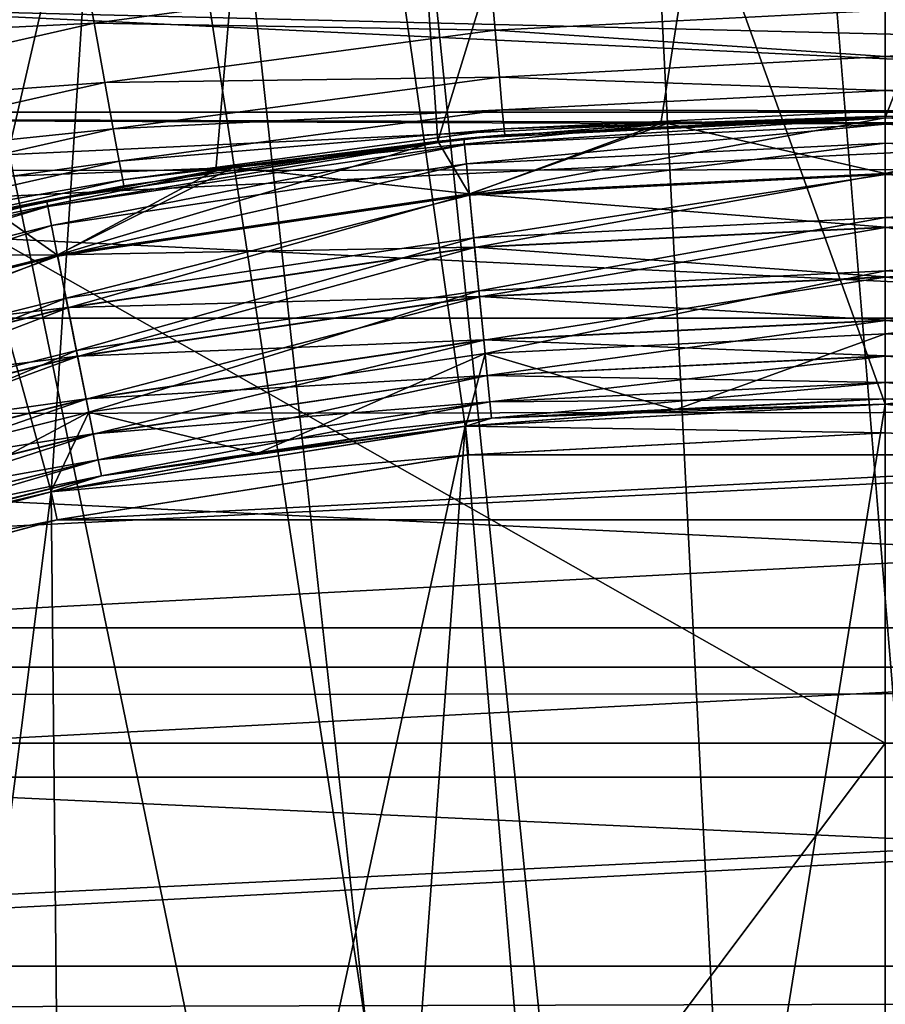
# Model space of a CAD drawing. Header units: metres. Extents: x -104 to 104, y -68 to 90.
# Tile 347 of 656: x -1.51 to 0, y 2.24 to 3.96. Entities that reach past the tile are written whole.
import ezdxf

# ---------------------------------------------------------------- set-up
doc = ezdxf.new("R2010")
doc.units = ezdxf.units.M
doc.layers.add('solid_FIT-BATH-153_SW0002', color=7, linetype='CONTINUOUS')

msp = doc.modelspace()

# ---------------------------------------------------------------- linework, layer by layer
at = {"layer": 'solid_FIT-BATH-153_SW0002'}
for points in [[(3, -33.664112, 59.796501), (-3, 21.43195, 59.796501), (-1.503199, 21.284964, 59.796501)], [(3, -33.664112, 59.796501), (-3, -33.664112, 59.796501), (-3, 21.43195, 59.796501)], [(3, -33.664112, 59.796501), (-1.503199, 21.284964, 59.796501), (0, 21.235888, 59.796501)], [(3, -33.664112, 59.796501), (0, 21.235888, 59.796501), (1.506204, 21.28516, 59.796501)], [(3, 18.675392, 72.796501), (-3, -33.664112, 72.796501), (3, -33.664112, 72.796501)], [(-3, 18.675392, 72.796501), (-3, -33.664112, 72.796501), (3, 18.675392, 72.796501)], [(0, 6.935082, 15.924421), (-7.419271, 6.905747, 15.92407), (0, 2.69447, 15.858294)], [(3.685249, 2.69447, 15.858294), (0, 6.935082, 15.924421), (0, 2.69447, 15.858294)], [(7.374184, 2.69447, 15.858294), (0, 6.935082, 15.924421), (3.685249, 2.69447, 15.858294)], [(7.418929, 6.905749, 15.924071), (0, 6.935082, 15.924421), (7.374184, 2.69447, 15.858294)], [(-7.419271, 6.905747, 15.92407), (-3.685249, 2.69447, 15.858294), (0, 2.69447, 15.858294)], [(-2.448608, 6.741452, 0.796502), (-2.16292, 2.943337, 0.796502), (-1.455235, 3.132875, 0.796502)], [(-1.225658, 6.681646, 0.796502), (-2.448608, 6.741452, 0.796502), (-1.455235, 3.132875, 0.796502)], [(-1.225658, 6.681646, 0.796502), (-1.455235, 3.132875, 0.796502), (-0.732782, 3.247391, 0.796502)], [(-1.225658, 6.681646, 0.796502), (-0.732782, 3.247391, 0.796502), (0, 3.285888, 0.796502)], [(0.000001, 6.661726, 0.796502), (-1.225658, 6.681646, 0.796502), (0, 3.285888, 0.796502)], [(0.000001, 6.661726, 0.796502), (0, 3.285888, 0.796502), (0.732798, 3.247389, 0.796502)], [(-0.780854, 3.745213, -1.703498), (-0.951753, 6.240457, -1.703498), (0, 6.285888, -1.703498)], [(-0.391583, 3.775713, -1.703498), (-0.780854, 3.745213, -1.703498), (0, 6.285888, -1.703498)], [(0, 3.785888, -1.703498), (-0.391583, 3.775713, -1.703498), (0, 6.285888, -1.703498)], [(0, 3.785888, -1.703498), (0, 6.285888, -1.703498), (0.951758, 6.240456, -1.703498)], [(-1.553946, 3.622958, -1.703498), (-1.892348, 6.105131, -1.703498), (-0.951753, 6.240457, -1.703498)], [(-1.16785, 3.69438, -1.703498), (-1.553946, 3.622958, -1.703498), (-0.951753, 6.240457, -1.703498)], [(-0.780854, 3.745213, -1.703498), (-1.16785, 3.69438, -1.703498), (-0.951753, 6.240457, -1.703498)], [(0.391627, 3.775709, -1.703498), (0, 3.785888, -1.703498), (0.951758, 6.240456, -1.703498)], [(0, -3.714112, 38.063175), (-0.000139, 4.694614, 37.916401), (-0.426029, 4.683815, 37.916401)], [(0, -3.714112, 38.063175), (0.425752, 4.683829, 37.916401), (-0.000139, 4.694614, 37.916401)], [(0, -3.714112, 38.063175), (-0.426029, 4.683815, 37.916401), (-0.850826, 4.651459, 37.916401)], [(0, -3.714112, 38.063175), (0.850549, 4.651487, 37.916401), (0.425752, 4.683829, 37.916401)], [(0, -3.714112, 38.063175), (-0.850826, 4.651459, 37.916401), (-1.273439, 4.597629, 37.916401)], [(0, -3.714112, 38.063175), (1.273164, 4.597671, 37.916401), (0.850549, 4.651487, 37.916401)], [(0, -3.714112, 38.063175), (-1.273439, 4.597629, 37.916401), (-1.692783, 4.522463, 37.916401)], [(0, -3.714112, 38.063175), (1.69251, 4.522519, 37.916401), (1.273164, 4.597671, 37.916401)], [(0, -3.714112, 38.063175), (-1.692783, 4.522463, 37.916401), (-2.107781, 4.426154, 37.916401)], [(0, -3.714112, 38.063175), (2.107512, 4.426224, 37.916401), (1.69251, 4.522519, 37.916401)], [(0, -3.714112, 38.063175), (-2.107781, 4.426154, 37.916401), (-2.51737, 4.30895, 37.916401)], [(0, -3.714112, 38.063175), (2.517104, 4.309033, 37.916401), (2.107512, 4.426224, 37.916401)], [(0, -3.714112, 38.063175), (-2.51737, 4.30895, 37.916401), (-2.920496, 4.171152, 37.916401)], [(0, -3.714112, 38.063175), (2.920235, 4.171248, 37.916401), (2.517104, 4.309033, 37.916401)], [(0, -3.714112, 38.063175), (-2.920496, 4.171152, 37.916401), (-3.316125, 4.013112, 37.916401)], [(0, -3.714112, 38.063175), (3.31587, 4.013222, 37.916401), (2.920235, 4.171248, 37.916401)], [(0.680393, 3.938845, 12.461694), (0, 3.974052, 12.468473), (0, 4.074496, 12.587399)], [(5.569687, 3.795945, -7.703498), (-5.19523, 4.059639, -7.703498), (-5.56984, 3.795831, -7.703498)], [(5.569687, 3.795945, -7.703498), (5.195055, 4.059755, -7.703498), (-5.19523, 4.059639, -7.703498)], [(-2.094899, 3.916169, 12.690316), (-2.131647, 4.049161, 12.774322), (-1.402274, 4.073302, 12.69243)], [(-2.094899, 3.916169, 12.690316), (-1.402274, 4.073302, 12.69243), (-1.380173, 3.951144, 12.58584)], [(-1.380173, 3.951144, 12.58584), (-1.402274, 4.073302, 12.69243), (-0.689647, 4.043532, 12.587103)], [(-3.964482, 3.691406, 19.907827), (-3.220493, 4.043946, 19.907827), (3.950368, 3.69894, 19.907827)], [(-3.220493, 4.043946, 19.907827), (3.205515, 4.050185, 19.907827), (3.950368, 3.69894, 19.907827)], [(-1.380173, 3.951144, 12.58584), (-0.689647, 4.043532, 12.587103), (-0.680386, 3.938839, 12.461685)], [(-0.680386, 3.938839, 12.461685), (-0.689647, 4.043532, 12.587103), (0, 3.974052, 12.468473)], [(0, -3.714112, 38.063175), (-3.316125, 4.013112, 37.916401), (-3.703243, 3.835237, 37.916401)], [(0, -3.714112, 38.063175), (3.702993, 3.83536, 37.916401), (3.31587, 4.013222, 37.916401)], [(5.139667, 3.976497, -36.203499), (-5.86811, 3.436203, -36.203499), (-5.139493, 3.976613, -36.203499)], [(5.868245, 3.436093, -36.203499), (-5.86811, 3.436203, -36.203499), (5.139667, 3.976497, -36.203499)], [(-0.680386, 3.938839, 12.461685), (0, 3.974052, 12.468473), (0, 3.893091, 12.335065)], [(0.680393, 3.938845, 12.461694), (0, 3.893091, 12.335065), (0, 3.974052, 12.468473)], [(-2.061739, 3.796527, 12.583691), (-2.094899, 3.916169, 12.690316), (-1.380173, 3.951144, 12.58584)], [(-2.061739, 3.796527, 12.583691), (-1.380173, 3.951144, 12.58584), (-1.361445, 3.847747, 12.460423)], [(-1.361445, 3.847747, 12.460423), (-1.380173, 3.951144, 12.58584), (-0.680386, 3.938839, 12.461685)], [(-1.361445, 3.847747, 12.460423), (-0.680386, 3.938839, 12.461685), (-0.673156, 3.856876, 12.322729)], [(-0.673156, 3.856876, 12.322729), (-0.680386, 3.938839, 12.461685), (0, 3.893091, 12.335065)], [(0.680393, 3.938845, 12.461694), (0.673162, 3.856877, 12.322732), (0, 3.893091, 12.335065)], [(-0.673156, 3.856876, 12.322729), (0, 3.893091, 12.335065), (0, 3.833706, 12.189972)], [(0.673162, 3.856877, 12.322732), (0, 3.833706, 12.189972), (0, 3.893091, 12.335065)], [(-1.346723, 3.76678, 12.321467), (-1.361445, 3.847747, 12.460423), (-0.673156, 3.856876, 12.322729)], [(-1.346723, 3.76678, 12.321467), (-0.673156, 3.856876, 12.322729), (-0.668097, 3.799639, 12.176455)], [(-0.668097, 3.799639, 12.176455), (-0.673156, 3.856876, 12.322729), (0, 3.833706, 12.189972)], [(0.673162, 3.856877, 12.322732), (0.668103, 3.799637, 12.176452), (0, 3.833706, 12.189972)], [(0, -3.714112, 38.063175), (-3.703243, 3.835237, 37.916401), (-4.080853, 3.637984, 37.916401)], [(-2.033564, 3.695296, 12.458228), (-2.061739, 3.796527, 12.583691), (-1.361445, 3.847747, 12.460423)], [(-2.033564, 3.695296, 12.458228), (-1.361445, 3.847747, 12.460423), (-1.346723, 3.76678, 12.321467)], [(-0.668097, 3.799639, 12.176455), (0, 3.833706, 12.189972), (0, 3.797858, 12.038024)], [(0, -3.714112, 38.063175), (4.080611, 3.638119, 37.916401), (3.702993, 3.83536, 37.916401)], [(0.668103, 3.799637, 12.176452), (0, 3.797858, 12.038024), (0, 3.833706, 12.189972)], [(-1.336337, 3.710211, 12.175195), (-1.346723, 3.76678, 12.321467), (-0.668097, 3.799639, 12.176455)], [(-1.336337, 3.710211, 12.175195), (-0.668097, 3.799639, 12.176455), (-0.665155, 3.766807, 12.028713)], [(-0.665155, 3.766807, 12.028713), (-0.668097, 3.799639, 12.176455), (0, 3.797858, 12.038024)], [(0.668103, 3.799637, 12.176452), (0.665161, 3.766806, 12.028705), (0, 3.797858, 12.038024)], [(-0.380616, 3.776162, -7.703498), (-5.56984, 3.795831, -7.703498), (-5.931685, 3.513392, -7.703498)], [(0.379935, 3.776197, -7.703498), (5.569687, 3.795945, -7.703498), (-5.56984, 3.795831, -7.703498)], [(-0.380616, 3.776162, -7.703498), (0.379935, 3.776197, -7.703498), (-5.56984, 3.795831, -7.703498)], [(-0.735129, 3.749774, 5.796502), (-0.663814, 3.756454, 11.884687), (0, 3.785888, 11.884501)], [(-0.735129, 3.749774, 5.796502), (0, 3.785888, 11.884501), (0, 3.785888, 8.840524)], [(-0.735129, 3.749774, 5.796502), (0, 3.785888, 8.840524), (0, 3.785888, 5.796502)], [(-0.734034, 3.738658, 5.64746), (-0.735129, 3.749774, 5.796502), (0, 3.785888, 5.796502)], [(0, 3.774719, 5.64746), (-0.734034, 3.738658, 5.64746), (0, 3.785888, 5.796502)], [(-0.725567, 3.652698, -1.693891), (-0.391583, 3.775713, -1.703498), (0, 3.785888, -1.703498)], [(0, 3.688343, -1.693891), (-0.725567, 3.652698, -1.693891), (0, 3.785888, -1.703498)], [(-0.665155, 3.766807, 12.028713), (0, 3.797858, 12.038024), (0, 3.788877, 11.961065)], [(-0.663814, 3.756454, 11.884687), (-0.665155, 3.766807, 12.028713), (0, 3.788877, 11.961065)], [(-0.663814, 3.756454, 11.884687), (0, 3.788877, 11.961065), (0, 3.785888, 11.884501)], [(0.665161, 3.766806, 12.028705), (0, 3.788877, 11.961065), (0, 3.797858, 12.038024)], [(0.66382, 3.756453, 11.884675), (0, 3.785888, 11.884501), (0, 3.788877, 11.961065)], [(0.665161, 3.766806, 12.028705), (0.66382, 3.756453, 11.884675), (0, 3.788877, 11.961065)], [(0, 3.688343, -1.693891), (0, 3.785888, -1.703498), (0.391627, 3.775709, -1.703498)], [(0, 3.785888, 8.840524), (0, 3.785888, 11.884501), (0.66382, 3.756453, 11.884675)], [(0, 3.785888, 5.796502), (0, 3.785888, 8.840524), (0.66382, 3.756453, 11.884675)], [(0.735129, 3.749774, 5.796502), (0, 3.785888, 5.796502), (0.66382, 3.756453, 11.884675)], [(0, 3.774719, 5.64746), (0, 3.785888, 5.796502), (0.735129, 3.749774, 5.796502)], [(-1.137802, 3.699075, -7.703498), (-0.380616, 3.776162, -7.703498), (-5.931685, 3.513392, -7.703498)], [(-2.011371, 3.616058, 12.319228), (-2.033564, 3.695296, 12.458228), (-1.346723, 3.76678, 12.321467)], [(-2.011371, 3.616058, 12.319228), (-1.346723, 3.76678, 12.321467), (-1.336337, 3.710211, 12.175195)], [(-1.330215, 3.677724, 12.027452), (-1.336337, 3.710211, 12.175195), (-0.665155, 3.766807, 12.028713)], [(-1.330215, 3.677724, 12.027452), (-0.665155, 3.766807, 12.028713), (-0.663814, 3.756454, 11.884687)], [(-0.725624, 3.653273, -7.712991), (-0.380616, 3.776162, -7.703498), (-1.137802, 3.699075, -7.703498)], [(-0.725567, 3.652698, -1.693891), (-0.780854, 3.745213, -1.703498), (-0.391583, 3.775713, -1.703498)], [(-0.73077, 3.705516, 5.501604), (-0.734034, 3.738658, 5.64746), (0, 3.774719, 5.64746)], [(0, 3.741417, 5.501604), (-0.73077, 3.705516, 5.501604), (0, 3.774719, 5.64746)], [(-0.725624, 3.653273, -7.712991), (0, 3.688921, -7.712991), (-0.380616, 3.776162, -7.703498)], [(0, 3.688921, -7.712991), (0.379935, 3.776197, -7.703498), (-0.380616, 3.776162, -7.703498)], [(0, 3.688921, -7.712991), (0.725624, 3.653273, -7.712991), (0.379935, 3.776197, -7.703498)], [(0.725567, 3.652698, -1.693891), (0, 3.688343, -1.693891), (0.391627, 3.775709, -1.703498)], [(0.734034, 3.738658, 5.64746), (0, 3.774719, 5.64746), (0.735129, 3.749774, 5.796502)], [(0, 3.741417, 5.501604), (0, 3.774719, 5.64746), (0.734034, 3.738658, 5.64746)], [(-0.735129, 3.749774, 5.796502), (-1.463177, 3.641778, 5.796502), (-0.761596, 3.747119, 11.884599)], [(-1.460998, 3.630823, 5.64746), (-1.463177, 3.641778, 5.796502), (-0.735129, 3.749774, 5.796502)], [(-0.734034, 3.738658, 5.64746), (-1.460998, 3.630823, 5.64746), (-0.735129, 3.749774, 5.796502)], [(-1.330215, 3.677724, 12.027452), (-0.663814, 3.756454, 11.884687), (-0.761596, 3.747119, 11.884599)], [(-0.735129, 3.749774, 5.796502), (-0.761596, 3.747119, 11.884599), (-0.663814, 3.756454, 11.884687)], [(-1.463177, 3.641778, 5.796502), (-1.328364, 3.667314, 11.883474), (-0.761596, 3.747119, 11.884599)], [(-1.454502, 3.598161, 5.501604), (-1.460998, 3.630823, 5.64746), (-0.734034, 3.738658, 5.64746)], [(-0.73077, 3.705516, 5.501604), (-1.454502, 3.598161, 5.501604), (-0.734034, 3.738658, 5.64746)], [(-1.444147, 3.546107, -1.693891), (-1.16785, 3.69438, -1.703498), (-0.780854, 3.745213, -1.703498)], [(-0.725567, 3.652698, -1.693891), (-1.444147, 3.546107, -1.693891), (-0.780854, 3.745213, -1.703498)], [(-1.328364, 3.667314, 11.883474), (-1.330215, 3.677724, 12.027452), (-0.761596, 3.747119, 11.884599)], [(-0.725409, 3.65109, 5.362349), (-0.73077, 3.705516, 5.501604), (0, 3.741417, 5.501604)], [(0, 3.686727, 5.362349), (-0.725409, 3.65109, 5.362349), (0, 3.741417, 5.501604)], [(0.73077, 3.705516, 5.501604), (0, 3.741417, 5.501604), (0.734034, 3.738658, 5.64746)], [(0, 3.686727, 5.362349), (0, 3.741417, 5.501604), (0.73077, 3.705516, 5.501604)], [(-1.883761, 3.545425, -7.703498), (-1.137802, 3.699075, -7.703498), (-5.931685, 3.513392, -7.703498)], [(-3.964482, 3.691406, 19.907827), (3.950368, 3.69894, 19.907827), (4.65813, 3.275551, 19.907827)], [(-1.995704, 3.560729, 12.172913), (-2.011371, 3.616058, 12.319228), (-1.336337, 3.710211, 12.175195)], [(-1.995704, 3.560729, 12.172913), (-1.336337, 3.710211, 12.175195), (-1.330215, 3.677724, 12.027452)], [(-1.44426, 3.546674, -7.712991), (-1.137802, 3.699075, -7.703498), (-1.883761, 3.545425, -7.703498)], [(-1.443832, 3.544522, 5.362349), (-1.454502, 3.598161, 5.501604), (-0.73077, 3.705516, 5.501604)], [(-1.44426, 3.546674, -7.712991), (-0.725624, 3.653273, -7.712991), (-1.137802, 3.699075, -7.703498)], [(-0.725409, 3.65109, 5.362349), (-1.443832, 3.544522, 5.362349), (-0.73077, 3.705516, 5.501604)], [(0.725409, 3.65109, 5.362349), (0, 3.686727, 5.362349), (0.73077, 3.705516, 5.501604)], [(-4.670863, 3.267502, 19.907827), (-3.964482, 3.691406, 19.907827), (4.65813, 3.275551, 19.907827)], [(-1.444147, 3.546107, -1.693891), (-1.553946, 3.622958, -1.703498), (-1.16785, 3.69438, -1.703498)], [(0, 3.595, -7.741371), (0, 3.688921, -7.712991), (-0.725624, 3.653273, -7.712991)], [(-0.716365, 3.559263, -1.665401), (-0.725567, 3.652698, -1.693891), (0, 3.688343, -1.693891)], [(-0.718072, 3.576597, 5.232811), (-0.725409, 3.65109, 5.362349), (0, 3.686727, 5.362349)], [(0, 3.611874, 5.232811), (-0.718072, 3.576597, 5.232811), (0, 3.686727, 5.362349)], [(0, 3.594456, -1.665401), (-0.716365, 3.559263, -1.665401), (0, 3.688343, -1.693891)], [(0.716418, 3.559804, -7.741371), (0.725624, 3.653273, -7.712991), (0, 3.688921, -7.712991)], [(0, 3.595, -7.741371), (0.716418, 3.559804, -7.741371), (0, 3.688921, -7.712991)], [(0.725567, 3.652698, -1.693891), (0, 3.594456, -1.665401), (0, 3.688343, -1.693891)], [(0, 3.611874, 5.232811), (0, 3.686727, 5.362349), (0.725409, 3.65109, 5.362349)], [(-1.986492, 3.528987, 12.025135), (-1.995704, 3.560729, 12.172913), (-1.330215, 3.677724, 12.027452)], [(-1.986492, 3.528987, 12.025135), (-1.330215, 3.677724, 12.027452), (-1.328364, 3.667314, 11.883474)], [(-1.986492, 3.528987, 12.025135), (-1.328364, 3.667314, 11.883474), (-1.516899, 3.630888, 11.882842)], [(-1.463177, 3.641778, 5.796502), (-1.516899, 3.630888, 11.882842), (-1.328364, 3.667314, 11.883474)], [(-0.716418, 3.559804, -7.741371), (-0.725624, 3.653273, -7.712991), (-1.44426, 3.546674, -7.712991)], [(-1.425831, 3.454024, -1.665401), (-1.444147, 3.546107, -1.693891), (-0.725567, 3.652698, -1.693891)], [(-1.429229, 3.471107, 5.232811), (-1.443832, 3.544522, 5.362349), (-0.725409, 3.65109, 5.362349)], [(-0.718072, 3.576597, 5.232811), (-1.429229, 3.471107, 5.232811), (-0.725409, 3.65109, 5.362349)], [(-0.716365, 3.559263, -1.665401), (-1.425831, 3.454024, -1.665401), (-0.725567, 3.652698, -1.693891)], [(-0.716418, 3.559804, -7.741371), (0, 3.595, -7.741371), (-0.725624, 3.653273, -7.712991)], [(0.716365, 3.559263, -1.665401), (0, 3.594456, -1.665401), (0.725567, 3.652698, -1.693891)], [(0.718072, 3.576597, 5.232811), (0, 3.611874, 5.232811), (0.725409, 3.65109, 5.362349)], [(0, -3.714112, 38.063175), (-4.080853, 3.637984, 37.916401), (-4.447989, 3.421858, 37.916401)], [(-1.463177, 3.641778, 5.796502), (-2.177135, 3.46294, 5.796502), (-1.516899, 3.630888, 11.882842)], [(-2.173893, 3.452252, 5.64746), (-2.177135, 3.46294, 5.796502), (-1.463177, 3.641778, 5.796502)], [(-1.460998, 3.630823, 5.64746), (-2.173893, 3.452252, 5.64746), (-1.463177, 3.641778, 5.796502)], [(-2.164226, 3.420384, 5.501604), (-2.173893, 3.452252, 5.64746), (-1.460998, 3.630823, 5.64746)], [(-1.454502, 3.598161, 5.501604), (-2.164226, 3.420384, 5.501604), (-1.460998, 3.630823, 5.64746)], [(0, -3.714112, 38.063175), (4.447754, 3.422005, 37.916401), (4.080611, 3.638119, 37.916401)], [(-1.444147, 3.546107, -1.693891), (-2.148819, 3.369596, -1.693891), (-1.553946, 3.622958, -1.703498)], [(-0.708923, 3.483706, 5.115891), (-0.718072, 3.576597, 5.232811), (0, 3.611874, 5.232811)], [(0, 3.518533, 5.115891), (-0.708923, 3.483706, 5.115891), (0, 3.611874, 5.232811)], [(0, 3.518533, 5.115891), (0, 3.611874, 5.232811), (0.718072, 3.576597, 5.232811)], [(-2.14835, 3.368049, 5.362349), (-2.164226, 3.420384, 5.501604), (-1.454502, 3.598161, 5.501604)], [(-1.443832, 3.544522, 5.362349), (-2.14835, 3.368049, 5.362349), (-1.454502, 3.598161, 5.501604)], [(0, 3.50843, -7.787546), (0, 3.595, -7.741371), (-0.716418, 3.559804, -7.741371)], [(-0.707885, 3.473164, -1.619124), (-0.716365, 3.559263, -1.665401), (0, 3.594456, -1.665401)], [(0, 3.50794, -1.619124), (-0.707885, 3.473164, -1.619124), (0, 3.594456, -1.665401)], [(0.707933, 3.473651, -7.787546), (0.716418, 3.559804, -7.741371), (0, 3.595, -7.741371)], [(0, 3.50843, -7.787546), (0.707933, 3.473651, -7.787546), (0, 3.595, -7.741371)], [(0.716365, 3.559263, -1.665401), (0, 3.50794, -1.619124), (0, 3.594456, -1.665401)], [(-1.411019, 3.37956, 5.115891), (-1.429229, 3.471107, 5.232811), (-0.718072, 3.576597, 5.232811)], [(-0.708923, 3.483706, 5.115891), (-1.411019, 3.37956, 5.115891), (-0.718072, 3.576597, 5.232811)], [(0.708923, 3.483706, 5.115891), (0, 3.518533, 5.115891), (0.718072, 3.576597, 5.232811)], [(-1.425937, 3.454557, -7.741371), (-0.716418, 3.559804, -7.741371), (-1.44426, 3.546674, -7.712991)], [(-0.707933, 3.473651, -7.787546), (-0.716418, 3.559804, -7.741371), (-1.425937, 3.454557, -7.741371)], [(-1.408952, 3.36917, -1.619124), (-1.425831, 3.454024, -1.665401), (-0.716365, 3.559263, -1.665401)], [(-0.707885, 3.473164, -1.619124), (-1.408952, 3.36917, -1.619124), (-0.716365, 3.559263, -1.665401)], [(-0.707933, 3.473651, -7.787546), (0, 3.50843, -7.787546), (-0.716418, 3.559804, -7.741371)], [(0.707885, 3.473164, -1.619124), (0, 3.50794, -1.619124), (0.716365, 3.559263, -1.665401)], [(-2.148987, 3.370149, -7.712991), (-1.44426, 3.546674, -7.712991), (-1.883761, 3.545425, -7.703498)], [(-1.425937, 3.454557, -7.741371), (-1.44426, 3.546674, -7.712991), (-2.148987, 3.370149, -7.712991)], [(-2.121565, 3.279751, -1.665401), (-2.148819, 3.369596, -1.693891), (-1.444147, 3.546107, -1.693891)], [(-2.126621, 3.296419, 5.232811), (-2.14835, 3.368049, 5.362349), (-1.443832, 3.544522, 5.362349)], [(-1.429229, 3.471107, 5.232811), (-2.126621, 3.296419, 5.232811), (-1.443832, 3.544522, 5.362349)], [(-1.425831, 3.454024, -1.665401), (-2.121565, 3.279751, -1.665401), (-1.444147, 3.546107, -1.693891)], [(-0.698167, 3.374494, 5.014204), (-0.708923, 3.483706, 5.115891), (0, 3.518533, 5.115891)], [(0, 3.432543, -7.849737), (0, 3.50843, -7.787546), (-0.707933, 3.473651, -7.787546)], [(-0.700454, 3.397715, -1.556843), (-0.707885, 3.473164, -1.619124), (0, 3.50794, -1.619124)], [(0, 3.432127, -1.556843), (-0.700454, 3.397715, -1.556843), (0, 3.50794, -1.619124)], [(0, 3.408793, 5.014204), (-0.698167, 3.374494, 5.014204), (0, 3.518533, 5.115891)], [(0, 3.408793, 5.014204), (0, 3.518533, 5.115891), (0.708923, 3.483706, 5.115891)], [(0.700495, 3.39813, -7.849737), (0.707933, 3.473651, -7.787546), (0, 3.50843, -7.787546)], [(0, 3.432543, -7.849737), (0.700495, 3.39813, -7.849737), (0, 3.50843, -7.787546)], [(0.707885, 3.473164, -1.619124), (0, 3.432127, -1.556843), (0, 3.50794, -1.619124)], [(-1.409048, 3.36965, -7.787546), (-0.707933, 3.473651, -7.787546), (-1.425937, 3.454557, -7.741371)], [(-1.38961, 3.271928, 5.014204), (-1.411019, 3.37956, 5.115891), (-0.708923, 3.483706, 5.115891)], [(-0.700495, 3.39813, -7.849737), (-0.707933, 3.473651, -7.787546), (-1.409048, 3.36965, -7.787546)], [(-1.394162, 3.294813, -1.556843), (-1.408952, 3.36917, -1.619124), (-0.707885, 3.473164, -1.619124)], [(-0.700454, 3.397715, -1.556843), (-1.394162, 3.294813, -1.556843), (-0.707885, 3.473164, -1.619124)], [(-0.698167, 3.374494, 5.014204), (-1.38961, 3.271928, 5.014204), (-0.708923, 3.483706, 5.115891)], [(-0.700495, 3.39813, -7.849737), (0, 3.432543, -7.849737), (-0.707933, 3.473651, -7.787546)], [(0.698167, 3.374494, 5.014204), (0, 3.408793, 5.014204), (0.708923, 3.483706, 5.115891)], [(0.700454, 3.397715, -1.556843), (0, 3.432127, -1.556843), (0.707885, 3.473164, -1.619124)], [(-2.099526, 3.207098, 5.115891), (-2.126621, 3.296419, 5.232811), (-1.429229, 3.471107, 5.232811)], [(-1.411019, 3.37956, 5.115891), (-2.099526, 3.207098, 5.115891), (-1.429229, 3.471107, 5.232811)], [(-2.121723, 3.280272, -7.741371), (-1.425937, 3.454557, -7.741371), (-2.148987, 3.370149, -7.712991)], [(-1.409048, 3.36965, -7.787546), (-1.425937, 3.454557, -7.741371), (-2.121723, 3.280272, -7.741371)], [(-2.096451, 3.19696, -1.619124), (-2.121565, 3.279751, -1.665401), (-1.425831, 3.454024, -1.665401)], [(-1.408952, 3.36917, -1.619124), (-2.096451, 3.19696, -1.619124), (-1.425831, 3.454024, -1.665401)], [(5.868245, 3.436093, -36.203499), (-6.540164, 2.82712, -36.203499), (-5.86811, 3.436203, -36.203499)], [(6.540291, 2.82699, -36.203499), (-6.540164, 2.82712, -36.203499), (5.868245, 3.436093, -36.203499)], [(0, -3.714112, 38.063175), (-4.447989, 3.421858, 37.916401), (-4.803708, 3.187414, 37.916401)], [(0, 3.370262, -7.92555), (0, 3.432543, -7.849737), (-0.700495, 3.39813, -7.849737)], [(-0.694358, 3.335824, -1.480957), (-0.700454, 3.397715, -1.556843), (0, 3.432127, -1.556843)], [(0, 3.369935, -1.480957), (-0.694358, 3.335824, -1.480957), (0, 3.432127, -1.556843)], [(0.69439, 3.336149, -7.92555), (0.700495, 3.39813, -7.849737), (0, 3.432543, -7.849737)], [(0, 3.370262, -7.92555), (0.69439, 3.336149, -7.92555), (0, 3.432543, -7.849737)], [(0.700454, 3.397715, -1.556843), (0, 3.369935, -1.480957), (0, 3.432127, -1.556843)], [(0, -3.714112, 38.063175), (4.80348, 3.187573, 37.916401), (4.447754, 3.422005, 37.916401)], [(0, 3.408793, 5.014204), (-0.366385, 3.276293, 4.930476), (-0.698167, 3.374494, 5.014204)], [(0, 3.408793, 5.014204), (0, 3.285888, 4.930476), (-0.366385, 3.276293, 4.930476)], [(0.698167, 3.374494, 5.014204), (0, 3.285888, 4.930476), (0, 3.408793, 5.014204)], [(-1.394243, 3.295222, -7.849737), (-0.700495, 3.39813, -7.849737), (-1.409048, 3.36965, -7.787546)], [(-0.69439, 3.336149, -7.92555), (-0.700495, 3.39813, -7.849737), (-1.394243, 3.295222, -7.849737)], [(-1.382029, 3.233817, -1.480957), (-1.394162, 3.294813, -1.556843), (-0.700454, 3.397715, -1.556843)], [(-0.694358, 3.335824, -1.480957), (-1.382029, 3.233817, -1.480957), (-0.700454, 3.397715, -1.556843)], [(-0.69439, 3.336149, -7.92555), (0, 3.370262, -7.92555), (-0.700495, 3.39813, -7.849737)], [(0.694358, 3.335824, -1.480957), (0, 3.369935, -1.480957), (0.700454, 3.397715, -1.556843)], [(-2.096593, 3.197429, -7.787546), (-1.409048, 3.36965, -7.787546), (-2.121723, 3.280272, -7.741371)], [(-2.06767, 3.102083, 5.014204), (-2.099526, 3.207098, 5.115891), (-1.411019, 3.37956, 5.115891)], [(-1.394243, 3.295222, -7.849737), (-1.409048, 3.36965, -7.787546), (-2.096593, 3.197429, -7.787546)], [(-2.074444, 3.124412, -1.556843), (-2.096451, 3.19696, -1.619124), (-1.408952, 3.36917, -1.619124)], [(-1.394162, 3.294813, -1.556843), (-2.074444, 3.124412, -1.556843), (-1.408952, 3.36917, -1.619124)], [(-1.38961, 3.271928, 5.014204), (-2.06767, 3.102083, 5.014204), (-1.411019, 3.37956, 5.115891)], [(-0.698167, 3.374494, 5.014204), (-1.095122, 3.199694, 4.930476), (-1.38961, 3.271928, 5.014204)], [(-0.698167, 3.374494, 5.014204), (-0.731759, 3.247535, 4.930476), (-1.095122, 3.199694, 4.930476)], [(-0.698167, 3.374494, 5.014204), (-0.366385, 3.276293, 4.930476), (-0.731759, 3.247535, 4.930476)], [(0, 3.323986, -8.012066), (0, 3.370262, -7.92555), (-0.69439, 3.336149, -7.92555)], [(-0.689832, 3.289871, -1.394387), (-0.694358, 3.335824, -1.480957), (0, 3.369935, -1.480957)], [(0, 3.323761, -1.394387), (-0.689832, 3.289871, -1.394387), (0, 3.369935, -1.480957)], [(0.698167, 3.374494, 5.014204), (0.366385, 3.276293, 4.930476), (0, 3.285888, 4.930476)], [(0.689854, 3.290096, -8.012066), (0.69439, 3.336149, -7.92555), (0, 3.370262, -7.92555)], [(0, 3.323986, -8.012066), (0.689854, 3.290096, -8.012066), (0, 3.370262, -7.92555)], [(0.694358, 3.335824, -1.480957), (0, 3.323761, -1.394387), (0, 3.369935, -1.480957)], [(-1.382093, 3.234138, -7.92555), (-0.69439, 3.336149, -7.92555), (-1.394243, 3.295222, -7.849737)], [(-0.689854, 3.290096, -8.012066), (-0.69439, 3.336149, -7.92555), (-1.382093, 3.234138, -7.92555)], [(-1.373021, 3.18853, -1.394387), (-1.382029, 3.233817, -1.480957), (-0.694358, 3.335824, -1.480957)], [(-0.689832, 3.289871, -1.394387), (-1.373021, 3.18853, -1.394387), (-0.694358, 3.335824, -1.480957)], [(-0.689854, 3.290096, -8.012066), (0, 3.323986, -8.012066), (-0.69439, 3.336149, -7.92555)], [(0.689832, 3.289871, -1.394387), (0, 3.323761, -1.394387), (0.694358, 3.335824, -1.480957)], [(0, 3.295495, -8.105953), (0, 3.323986, -8.012066), (-0.689854, 3.290096, -8.012066)], [(-0.68705, 3.261628, -1.300466), (-0.689832, 3.289871, -1.394387), (0, 3.323761, -1.394387)], [(0, 3.295381, -1.300466), (-0.68705, 3.261628, -1.300466), (0, 3.323761, -1.394387)], [(0.687062, 3.261742, -8.105953), (0.689854, 3.290096, -8.012066), (0, 3.323986, -8.012066)], [(0, 3.295495, -8.105953), (0.687062, 3.261742, -8.105953), (0, 3.323986, -8.012066)], [(0.689832, 3.289871, -1.394387), (0, 3.295381, -1.300466), (0, 3.323761, -1.394387)], [(-2.074564, 3.12481, -7.849737), (-1.394243, 3.295222, -7.849737), (-2.096593, 3.197429, -7.787546)], [(-1.382093, 3.234138, -7.92555), (-1.394243, 3.295222, -7.849737), (-2.074564, 3.12481, -7.849737)], [(-2.05639, 3.064898, -1.480957), (-2.074444, 3.124412, -1.556843), (-1.394162, 3.294813, -1.556843)], [(-1.382029, 3.233817, -1.480957), (-2.05639, 3.064898, -1.480957), (-1.394162, 3.294813, -1.556843)], [(-1.373065, 3.188751, -8.012066), (-0.689854, 3.290096, -8.012066), (-1.382093, 3.234138, -7.92555)], [(-0.687062, 3.261742, -8.105953), (-0.689854, 3.290096, -8.012066), (-1.373065, 3.188751, -8.012066)], [(-1.367484, 3.160695, -1.300466), (-1.373021, 3.18853, -1.394387), (-0.689832, 3.289871, -1.394387)], [(-0.68705, 3.261628, -1.300466), (-1.367484, 3.160695, -1.300466), (-0.689832, 3.289871, -1.394387)], [(-0.732782, 3.247391, 0.796502), (-0.366352, 3.276295, -1.203498), (0, 3.285888, -1.203498)], [(-0.732782, 3.247391, 0.796502), (0, 3.285888, -1.203498), (0, 3.285888, 0.796502)], [(0, 3.285888, 4.930476), (0, 3.285888, 5.796502), (-0.732782, 3.247391, 5.796502)], [(-0.48256, 0.281942, 5.796502), (-0.732782, 3.247391, 5.796502), (0, 3.285888, 5.796502)], [(-0.366385, 3.276293, 4.930476), (0, 3.285888, 4.930476), (-0.732782, 3.247391, 5.796502)], [(0, 3.285888, -10.703499), (-0.732059, 3.247504, -10.703499), (0, 3.235888, -10.790101)], [(-0.731699, 3.247541, -8.203499), (-0.732059, 3.247504, -10.703499), (0, 3.285888, -10.703499)], [(-0.366352, 3.276295, -8.203499), (-0.731699, 3.247541, -8.203499), (0, 3.285888, -10.703499)], [(-0.687062, 3.261742, -8.105953), (0, 3.295495, -8.105953), (-0.689854, 3.290096, -8.012066)], [(-0.687062, 3.261742, -8.105953), (0, 3.285888, -8.203499), (0, 3.295495, -8.105953)], [(-0.687062, 3.261742, -8.105953), (-0.366352, 3.276295, -8.203499), (0, 3.285888, -8.203499)], [(-0.366352, 3.276295, -1.203498), (-0.68705, 3.261628, -1.300466), (0, 3.295381, -1.300466)], [(0, 0.310888, 5.796502), (-0.48256, 0.281942, 5.796502), (0, 3.285888, 5.796502)], [(0, 3.285888, -1.203498), (-0.366352, 3.276295, -1.203498), (0, 3.295381, -1.300466)], [(0, 3.285888, -8.203499), (-0.366352, 3.276295, -8.203499), (0, 3.285888, -10.703499)], [(0, 3.295495, -8.105953), (0, 3.285888, -8.203499), (0.366352, 3.276295, -8.203499)], [(0, 3.295495, -8.105953), (0.366352, 3.276295, -8.203499), (0.687062, 3.261742, -8.105953)], [(0.68705, 3.261628, -1.300466), (0, 3.285888, -1.203498), (0, 3.295381, -1.300466)], [(0.68705, 3.261628, -1.300466), (0, 3.295381, -1.300466), (0.689832, 3.289871, -1.394387)], [(0.366352, 3.276295, -1.203498), (0, 3.285888, -1.203498), (0.68705, 3.261628, -1.300466)], [(0, 3.285888, 0.796502), (0, 3.285888, -1.203498), (0.366352, 3.276295, -1.203498)], [(0, 3.285888, 0.796502), (0.366352, 3.276295, -1.203498), (0.731699, 3.247541, -1.203498)], [(0.732798, 3.247389, 0.796502), (0, 3.285888, 0.796502), (0.731699, 3.247541, -1.203498)], [(0.366385, 3.276293, 4.930476), (0, 3.285888, 5.796502), (0, 3.285888, 4.930476)], [(0.366385, 3.276293, 4.930476), (0.731759, 3.247535, 4.930476), (0, 3.285888, 5.796502)], [(0.732798, 3.247389, 5.796502), (0, 3.285888, 5.796502), (0.731759, 3.247535, 4.930476)], [(0, 0.310888, 5.796502), (0, 3.285888, 5.796502), (0.732798, 3.247389, 5.796502)], [(0, 3.285888, -10.703499), (0, 3.235888, -10.790101), (0.72683, 3.197778, -10.790101)], [(0.732059, 3.247504, -10.703499), (0, 3.285888, -10.703499), (0.72683, 3.197778, -10.790101)], [(0, 3.285888, -8.203499), (0, 3.285888, -10.703499), (0.732059, 3.247504, -10.703499)], [(0.366352, 3.276295, -8.203499), (0, 3.285888, -8.203499), (0.732059, 3.247504, -10.703499)], [(-5.332761, 2.775957, 19.907827), (-4.670863, 3.267502, 19.907827), (5.321707, 2.78464, 19.907827)], [(-4.670863, 3.267502, 19.907827), (4.65813, 3.275551, 19.907827), (5.321707, 2.78464, 19.907827)], [(-1.38961, 3.271928, 5.014204), (-1.811834, 3.047342, 4.930476), (-2.06767, 3.102083, 5.014204)], [(-1.38961, 3.271928, 5.014204), (-1.455476, 3.132901, 4.930476), (-1.811834, 3.047342, 4.930476)], [(-1.38961, 3.271928, 5.014204), (-1.095122, 3.199694, 4.930476), (-1.455476, 3.132901, 4.930476)], [(-0.732782, 3.247391, 0.796502), (-0.731699, 3.247541, -1.203498), (-0.366352, 3.276295, -1.203498)], [(-0.731759, 3.247535, 4.930476), (-0.366385, 3.276293, 4.930476), (-0.732782, 3.247391, 5.796502)], [(-0.366352, 3.276295, -1.203498), (-0.731699, 3.247541, -1.203498), (-0.68705, 3.261628, -1.300466)], [(-0.687062, 3.261742, -8.105953), (-0.731699, 3.247541, -8.203499), (-0.366352, 3.276295, -8.203499)], [(-1.367507, 3.160808, -8.105953), (-0.687062, 3.261742, -8.105953), (-1.373065, 3.188751, -8.012066)], [(-1.367507, 3.160808, -8.105953), (-0.731699, 3.247541, -8.203499), (-0.687062, 3.261742, -8.105953)], [(-1.095041, 3.199706, -1.203498), (-1.367484, 3.160695, -1.300466), (-0.68705, 3.261628, -1.300466)], [(-0.731699, 3.247541, -1.203498), (-1.095041, 3.199706, -1.203498), (-0.68705, 3.261628, -1.300466)], [(-2.056485, 3.065212, -7.92555), (-1.382093, 3.234138, -7.92555), (-2.074564, 3.12481, -7.849737)], [(-1.373065, 3.188751, -8.012066), (-1.382093, 3.234138, -7.92555), (-2.056485, 3.065212, -7.92555)], [(-2.042987, 3.020712, -1.394387), (-2.05639, 3.064898, -1.480957), (-1.382029, 3.233817, -1.480957)], [(-1.373021, 3.18853, -1.394387), (-2.042987, 3.020712, -1.394387), (-1.382029, 3.233817, -1.480957)], [(-0.732059, 3.247504, -10.703499), (-1.455279, 3.132943, -10.703499), (-0.72683, 3.197778, -10.790101)], [(-1.095041, 3.199706, -8.203499), (-1.455279, 3.132943, -10.703499), (-0.732059, 3.247504, -10.703499)], [(-0.731759, 3.247535, 4.930476), (-0.732782, 3.247391, 5.796502), (-1.455235, 3.132875, 5.796502)], [(-1.095122, 3.199694, 4.930476), (-0.731759, 3.247535, 4.930476), (-1.455235, 3.132875, 5.796502)], [(-0.732782, 3.247391, 0.796502), (-1.455235, 3.132875, 0.796502), (-1.095041, 3.199706, -1.203498)], [(-1.423697, 0.050682, 5.796502), (-1.455235, 3.132875, 5.796502), (-0.732782, 3.247391, 5.796502)], [(-0.958664, 0.194876, 5.796502), (-1.423697, 0.050682, 5.796502), (-0.732782, 3.247391, 5.796502)], [(-1.367507, 3.160808, -8.105953), (-1.095041, 3.199706, -8.203499), (-0.731699, 3.247541, -8.203499)], [(-0.732782, 3.247391, 0.796502), (-1.095041, 3.199706, -1.203498), (-0.731699, 3.247541, -1.203498)], [(-0.731699, 3.247541, -8.203499), (-1.095041, 3.199706, -8.203499), (-0.732059, 3.247504, -10.703499)], [(-0.48256, 0.281942, 5.796502), (-0.958664, 0.194876, 5.796502), (-0.732782, 3.247391, 5.796502)], [(-0.732059, 3.247504, -10.703499), (-0.72683, 3.197778, -10.790101), (0, 3.235888, -10.790101)], [(0, 3.235807, -14.886429), (0, 3.235888, -10.790101), (-0.72683, 3.197778, -10.790101)], [(-0.726099, 3.197821, -14.886429), (0, 3.235807, -14.886429), (-0.72683, 3.197778, -10.790101)], [(-0.726099, 3.197821, -14.886429), (0.726099, 3.197821, -14.886429), (0, 3.235807, -14.886429)], [(0.482625, 0.281933, 5.796502), (0, 0.310888, 5.796502), (0.732798, 3.247389, 5.796502)], [(0.726099, 3.197821, -14.886429), (0.72683, 3.197778, -10.790101), (0, 3.235888, -10.790101)], [(0, 3.235807, -14.886429), (0.726099, 3.197821, -14.886429), (0, 3.235888, -10.790101)], [(-1.455476, 3.132901, 4.930476), (-1.095122, 3.199694, 4.930476), (-1.455235, 3.132875, 5.796502)], [(-1.095041, 3.199706, -1.203498), (-1.455382, 3.132921, -1.203498), (-1.367484, 3.160695, -1.300466)], [(-1.455235, 3.132875, 0.796502), (-1.455382, 3.132921, -1.203498), (-1.095041, 3.199706, -1.203498)], [(-1.095041, 3.199706, -8.203499), (-1.455382, 3.132921, -8.203499), (-1.455279, 3.132943, -10.703499)], [(-1.367507, 3.160808, -8.105953), (-1.455382, 3.132921, -8.203499), (-1.095041, 3.199706, -8.203499)], [(-1.455279, 3.132943, -10.703499), (-1.444884, 3.084036, -10.790101), (-0.72683, 3.197778, -10.790101)], [(-1.445257, 3.083946, -14.886429), (-0.726099, 3.197821, -14.886429), (-1.444884, 3.084036, -10.790101)], [(-1.445257, 3.083946, -14.886429), (1.445257, 3.083946, -14.886429), (0.726099, 3.197821, -14.886429)], [(-1.445257, 3.083946, -14.886429), (0.726099, 3.197821, -14.886429), (-0.726099, 3.197821, -14.886429)], [(-0.726099, 3.197821, -14.886429), (-0.72683, 3.197778, -10.790101), (-1.444884, 3.084036, -10.790101)], [(0, -3.714112, 38.063175), (-4.803708, 3.187414, 37.916401), (-5.147096, 2.935255, 37.916401)], [(-2.043052, 3.020928, -8.012066), (-1.373065, 3.188751, -8.012066), (-2.056485, 3.065212, -7.92555)], [(-1.367507, 3.160808, -8.105953), (-1.373065, 3.188751, -8.012066), (-2.043052, 3.020928, -8.012066)], [(-2.034748, 2.993554, -1.300466), (-2.042987, 3.020712, -1.394387), (-1.373021, 3.18853, -1.394387)], [(-1.367484, 3.160695, -1.300466), (-2.034748, 2.993554, -1.300466), (-1.373021, 3.18853, -1.394387)], [(0, -3.714112, 38.063175), (5.146875, 2.935426, 37.916401), (4.80348, 3.187573, 37.916401)], [(-2.034782, 2.993664, -8.105953), (-1.367507, 3.160808, -8.105953), (-2.043052, 3.020928, -8.012066)], [(-2.034782, 2.993664, -8.105953), (-1.455382, 3.132921, -8.203499), (-1.367507, 3.160808, -8.105953)], [(-1.811733, 3.047369, -1.203498), (-2.034748, 2.993554, -1.300466), (-1.367484, 3.160695, -1.300466)], [(-1.455382, 3.132921, -1.203498), (-1.811733, 3.047369, -1.203498), (-1.367484, 3.160695, -1.300466)], [(-1.455476, 3.132901, 4.930476), (-1.455235, 3.132875, 5.796502), (-2.16292, 2.943337, 5.796502)], [(-1.811834, 3.047342, 4.930476), (-1.455476, 3.132901, 4.930476), (-2.16292, 2.943337, 5.796502)], [(-1.455235, 3.132875, 0.796502), (-2.16292, 2.943337, 0.796502), (-1.811733, 3.047369, -1.203498)], [(-1.867795, -0.148772, 5.796502), (-2.16292, 2.943337, 5.796502), (-1.455235, 3.132875, 5.796502)], [(-1.455279, 3.132943, -10.703499), (-2.16291, 2.943352, -10.703499), (-1.444884, 3.084036, -10.790101)], [(-1.811733, 3.047369, -8.203499), (-2.16291, 2.943352, -10.703499), (-1.455279, 3.132943, -10.703499)], [(-2.034782, 2.993664, -8.105953), (-1.811733, 3.047369, -8.203499), (-1.455382, 3.132921, -8.203499)], [(-1.423697, 0.050682, 5.796502), (-1.867795, -0.148772, 5.796502), (-1.455235, 3.132875, 5.796502)], [(-1.455382, 3.132921, -8.203499), (-1.811733, 3.047369, -8.203499), (-1.455279, 3.132943, -10.703499)], [(-1.455235, 3.132875, 0.796502), (-1.811733, 3.047369, -1.203498), (-1.455382, 3.132921, -1.203498)], [(-2.16291, 2.943352, -10.703499), (-2.147461, 2.895798, -10.790101), (-1.444884, 3.084036, -10.790101)], [(-2.147822, 2.895602, -14.886429), (-1.445257, 3.083946, -14.886429), (-2.147461, 2.895798, -10.790101)], [(-2.147822, 2.895602, -14.886429), (2.147822, 2.895602, -14.886429), (1.445257, 3.083946, -14.886429)], [(-2.147822, 2.895602, -14.886429), (1.445257, 3.083946, -14.886429), (-1.445257, 3.083946, -14.886429)], [(-1.445257, 3.083946, -14.886429), (-1.444884, 3.084036, -10.790101), (-2.147461, 2.895798, -10.790101)], [(0, -3.714112, 38.063175), (-5.147096, 2.935255, 37.916401), (-5.477271, 2.666028, 37.916401)], [(0, -3.714112, 38.063175), (5.47706, 2.666209, 37.916401), (5.146875, 2.935426, 37.916401)], [(-2.826498, 2.635109, -14.886429), (2.826498, 2.635109, -14.886429), (2.147822, 2.895602, -14.886429)], [(-2.826498, 2.635109, -14.886429), (2.147822, 2.895602, -14.886429), (-2.147822, 2.895602, -14.886429)], [(6.540291, 2.82699, -36.203499), (-7.150374, 2.15399, -36.203499), (-6.540164, 2.82712, -36.203499)], [(7.150523, 2.153807, -36.203499), (-7.150374, 2.15399, -36.203499), (6.540291, 2.82699, -36.203499)], [(-5.332761, 2.775957, 19.907827), (5.321707, 2.78464, 19.907827), (5.909722, 2.253962, 19.907827)], [(-5.94252, 2.222649, 19.907827), (-5.332761, 2.775957, 19.907827), (5.909722, 2.253962, 19.907827)], [(-3.685249, -2.229396, 15.768426), (0, 1.250214, 15.833521), (0, 2.69447, 15.858294)], [(-3.685249, 2.69447, 15.858294), (-3.685249, -2.229396, 15.768426), (0, 2.69447, 15.858294)], [(3.685249, 2.69447, 15.858294), (0, -0.189112, 15.807361), (0.443593, -0.217135, 15.807061)], [(3.685249, 2.69447, 15.858294), (0, 1.250214, 15.833521), (0, -0.189112, 15.807361)], [(3.685249, 2.69447, 15.858294), (0, 2.69447, 15.858294), (0, 1.250214, 15.833521)], [(0, -3.714112, 38.063175), (-5.477271, 2.666028, 37.916401), (-5.793386, 2.380423, 37.916401)], [(0, -3.714112, 38.063175), (5.793185, 2.380614, 37.916401), (5.47706, 2.666209, 37.916401)], [(-3.475, 2.304765, -14.886429), (3.475, 2.304765, -14.886429), (2.826498, 2.635109, -14.886429)], [(-3.475, 2.304765, -14.886429), (2.826498, 2.635109, -14.886429), (-2.826498, 2.635109, -14.886429)], [(0, -3.714112, 38.063175), (-5.793386, 2.380423, 37.916401), (-6.09463, 2.079174, 37.916401)], [(0, -3.714112, 38.063175), (6.094439, 2.079375, 37.916401), (5.793185, 2.380614, 37.916401)], [(-4.085338, 1.908318, -14.886429), (4.085338, 1.908318, -14.886429), (3.475, 2.304765, -14.886429)], [(-4.085338, 1.908318, -14.886429), (3.475, 2.304765, -14.886429), (-3.475, 2.304765, -14.886429)], [(-5.94252, 2.222649, 19.907827), (5.909722, 2.253962, 19.907827), (6.412028, 1.713476, 19.907827)]]:
    msp.add_3dface(points, dxfattribs=at)

doc.saveas('drawing.dxf')
